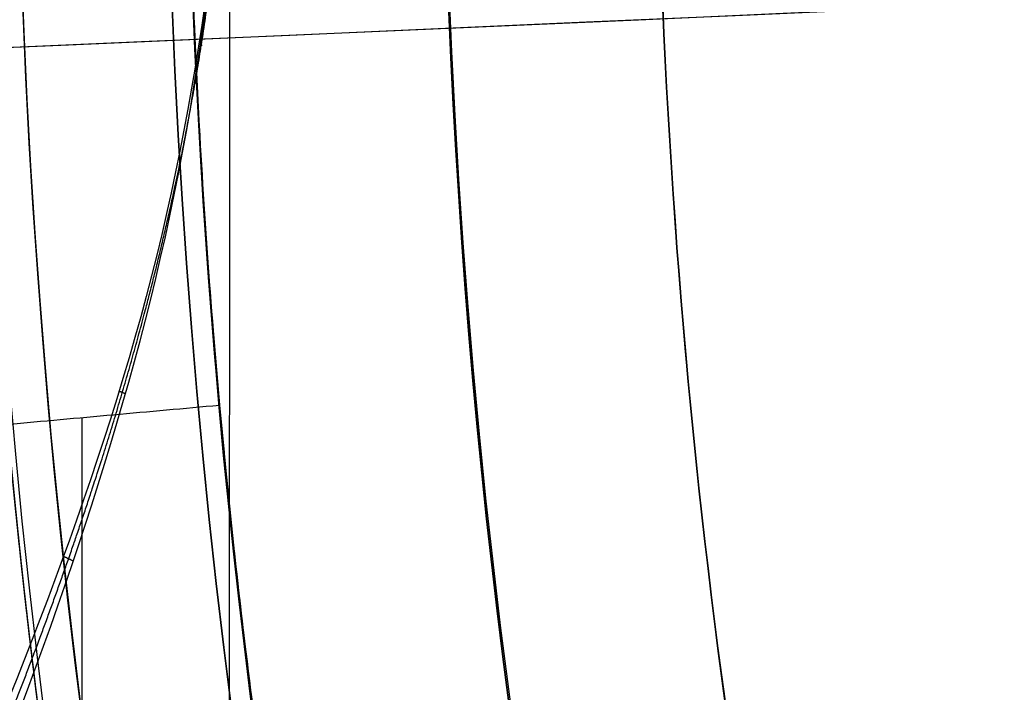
# Model space of a CAD drawing. Header units: millimetres. Extents: x -130 to 129, y 0 to 422.
# Tile 404 of 656: x -19.7 to -17.39, y 290.64 to 292.22. Entities that reach past the tile are written whole.
import ezdxf

# ---------------------------------------------------------------- set-up
doc = ezdxf.new("R2010")
doc.units = ezdxf.units.MM
for name, color, linetype, true_color in [('BOMBILLA', 7, 'Continuous', 0xfff700), ('NEGRO', 7, 'Continuous', 0x363535), ('PANTALLA', 7, 'Continuous', 0xffffff)]:
    doc.layers.add(name, color=color, linetype=linetype, true_color=true_color)
doc.layers.add('Capa 01', color=7, linetype='Continuous')

# ---------------------------------------------------------------- blocks, each defined once
blk = doc.blocks.new('DOME 29912')
at = {"layer": 'BOMBILLA', "extrusion": (0, 0, -1)}
blk.add_arc((0.7034267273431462, 292.9933873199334, -203.8578232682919), 24.05871559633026, 180.8118392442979, 0.8118392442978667, dxfattribs=at)
at = {"layer": 'BOMBILLA'}
blk.add_arc((-0.7034267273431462, 292.9933873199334, 189.2111779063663), 19.08658103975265, 179.1881607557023, 359.1881607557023, dxfattribs=at)
at = {"layer": 'NEGRO', "extrusion": (0, 0, -1)}
for centre, radius, start, end in [((0.703263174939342, 292.997692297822, -150.75), 116.5, 15.31920064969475, 195.3192006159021), ((0.703263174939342, 292.997692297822, -150.75), 115.5, 15.31920064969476, 195.3192006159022), ((0.7032631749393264, 292.997692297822, -156), 116.5, 15.31920062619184, 195.319200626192), ((0.703263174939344, 292.997692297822, -145.5), 115.5, 15.31920062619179, 195.319200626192), ((0.7032631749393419, 292.997692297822, -156), 115.5, 15.31920062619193, 195.319200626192), ((0.7032631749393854, 292.997692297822, -158), 115, 48.09866593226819, 228.0986659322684), ((0.7032631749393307, 292.9976922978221, -158), 112, 48.09866593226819, 228.0986659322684), ((0.703263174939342, 292.997692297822, -144.5), 106.5, 15.31920064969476, 195.3192006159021), ((0.7032631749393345, 292.997692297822, -145), 106.5, 15.3192006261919, 195.319200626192), ((0.7032631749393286, 292.997692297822, -158), 115.0000000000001, 228.0986659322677, 48.09866593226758), ((0.7032631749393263, 292.997692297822, -158), 112, 228.0986659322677, 48.09866593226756), ((0.70326317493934, 292.997692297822, -151.5), 115.0000000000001, 260.0639215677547, 16.13341038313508), ((0.70326317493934, 292.997692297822, -151.5), 112.0000000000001, 260.1165838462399, 16.08074809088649), ((0.7032631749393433, 292.997692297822, -145.5), 116.5, 195.3192006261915, 15.31920062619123), ((0.7032631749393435, 292.997692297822, -156), 116.5, 195.3192006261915, 15.31920062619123), ((0.703263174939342, 292.997692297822, -150.75), 116.5, 195.3192006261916, 15.31920064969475), ((0.7032631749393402, 292.997692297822, -156), 115.5, 195.3192006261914, 15.31920062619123), ((0.703263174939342, 292.997692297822, -150.75), 115.5, 195.3192006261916, 15.31920064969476), ((0.7032631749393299, 292.997692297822, -156), 29.00000000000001, 258.0986659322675, 78.09866593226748), ((0.703263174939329, 292.997692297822, -155), 29.00000000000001, 258.0986659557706, 78.098665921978), ((0.7032631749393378, 292.997692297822, -145), 106.5, 195.3192006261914, 15.31920062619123), ((0.703263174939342, 292.997692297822, -144.5), 106.5, 195.3192006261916, 15.31920064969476), ((0.7032631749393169, 292.997692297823, -161.376100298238), 28.25000000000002, 233.9491539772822, 53.94915397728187), ((0.703263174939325, 292.997692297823, -160.376100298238), 28.25000000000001, 233.9491539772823, 53.94915400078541), ((0.703263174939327, 292.9976922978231, -154), 22.49999999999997, 270.0360020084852, 90.0360020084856), ((0.703263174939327, 292.997692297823, -153), 22.49999999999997, 270.0360020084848, 90.0360020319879), ((0.7032631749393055, 292.997692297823, -159.876100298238), 27.50000000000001, 233.949153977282, 53.94915397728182), ((0.703263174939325, 292.997692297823, -159.626100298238), 27.5, 233.9491539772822, 53.94915400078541), ((0.7032631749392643, 292.9976922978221, -133.25), 20.99999999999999, 270.0360020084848, 90.0360020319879), ((0.703263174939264, 292.9976922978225, -152), 21.00000000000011, 270.0360020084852, 90.0360020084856), ((0.703263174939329, 292.997692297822, -156), 20.25000000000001, 258.0986659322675, 78.09866593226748), ((0.703263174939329, 292.997692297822, -155), 20.25000000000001, 258.0986659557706, 78.09866592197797), ((0.703263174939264, 292.9976922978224, -152), 19.0000000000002, 270.036002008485, 90.0360020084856), ((0.7032631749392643, 292.9976922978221, -133), 19.00000000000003, 270.0360020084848, 90.0360020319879), ((0.703263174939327, 292.997692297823, -143), 18.65000000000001, 270.0360020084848, 90.0360020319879), ((0.703263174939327, 292.997692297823, -152), 18.65000000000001, 270.0360020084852, 90.0360020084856), ((0.703263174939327, 292.997692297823, -160.73517), 18.59999999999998, 307.4656207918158, 90.03600202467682), ((0.703263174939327, 292.997692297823, -171.2075), 18.59999999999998, 270.0360020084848, 90.03600203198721), ((0.703263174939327, 292.997692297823, -168.6575), 18.59999999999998, 270.0360020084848, 90.03600203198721), ((0.703263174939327, 292.997692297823, -176.5), 18.59999999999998, 270.036002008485, 90.0360020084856), ((0.703263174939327, 292.997692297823, -176.5), 17.49999999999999, 270.0360020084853, 90.0360020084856), ((0.7032631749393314, 292.997692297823, -169.376100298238), 18.00000000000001, 233.949153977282, 53.94915397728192), ((0.7032631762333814, 292.9976922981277, -148), 17.49999999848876, 346.8230216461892, 13.24898236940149), ((0.703263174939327, 292.997692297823, -141), 17.49999999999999, 346.8230216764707, 13.2489823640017), ((0.7032631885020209, 292.9976922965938, -165.5), 18.59999998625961, 347.6173204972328, 354.8213442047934)]:
    blk.add_arc(centre, radius, start, end, dxfattribs=at)
at = {"layer": 'NEGRO'}
for centre, radius, start, end in [((-0.7032631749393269, 292.997692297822, 145.5), 116.5, 344.6807993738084, 164.680799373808), ((-0.7032631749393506, 292.997692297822, 144), 115, 344.6807993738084, 164.6807993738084), ((-0.7032631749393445, 292.997692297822, 145), 115, 344.6807993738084, 131.9013340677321), ((-0.7032631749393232, 292.997692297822, 145), 115, 344.6807993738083, 131.9013340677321), ((-0.7032631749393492, 292.997692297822, 145), 112, 311.9013340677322, 131.901334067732), ((-0.7032631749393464, 292.997692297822, 144), 106.5, 344.6807993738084, 164.6807993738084), ((-0.7032631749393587, 292.997692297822, 145), 112, 131.9013340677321, 311.901334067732), ((-0.7032631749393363, 292.997692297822, 145.5), 115.5, 164.6807993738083, 344.6807993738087), ((-0.7032631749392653, 292.997692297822, 144), 115, 164.6807993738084, 344.6807993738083), ((-0.7032631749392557, 292.9976922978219, 145), 114.9999999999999, 164.6807993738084, 311.901334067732), ((-0.703263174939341, 292.997692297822, 145), 115, 164.6807993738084, 311.901334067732), ((-0.7032631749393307, 292.997692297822, 154), 29.00000000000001, 101.9013340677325, 281.9013340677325), ((-0.7032631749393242, 292.997692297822, 144), 106.5, 164.6807993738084, 344.6807993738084), ((-0.703263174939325, 292.997692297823, 159.376100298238), 28.25, 126.0508460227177, 306.0508460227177), ((-0.703263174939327, 292.9976922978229, 152), 22.49999999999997, 89.96399799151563, 269.963997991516), ((-0.703263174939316, 292.997692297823, 159.376100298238), 27.49999999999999, 126.0508460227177, 306.0508460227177), ((-0.7032631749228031, 292.9976922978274, 114.5), 20.99999999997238, 89.96399799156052, 197.5074984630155), ((-0.7032631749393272, 292.997692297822, 154), 20.25000000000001, 101.9013340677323, 281.9013340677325), ((-0.7032631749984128, 292.9976922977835, 114), 19.00000000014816, 89.96399799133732, 213.2397354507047), ((-0.703263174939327, 292.997692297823, 134), 18.65000000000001, 89.96399799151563, 269.963997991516), ((-0.7032631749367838, 292.9976922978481, 175), 18.59999999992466, 89.9639979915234, 264.2077136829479), ((-0.703263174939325, 292.997692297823, 159.876100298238), 18, 126.0508460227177, 306.0508460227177), ((-0.703263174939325, 292.997692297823, 164.626100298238), 18, 126.0508460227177, 306.0508460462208), ((-0.7032631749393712, 292.997692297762, 154), 18.59999999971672, 167.5453164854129, 269.9639979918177), ((-0.7032631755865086, 292.9976922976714, 149.5), 17.49999999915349, 166.7510176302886, 193.1769783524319), ((-0.7032631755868, 292.9976922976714, 134), 17.49999999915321, 166.7510176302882, 193.1769783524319), ((-0.703263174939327, 292.997692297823, 163), 17.49999999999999, 166.7510176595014, 193.1769783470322)]:
    blk.add_arc(centre, radius, start, end, dxfattribs=at)
for points, weights, degree in [([(111.2336383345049, 262.3348985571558, 144.4393398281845), (172.559225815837, 486.208701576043, 144.4393398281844), (-51.31457720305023, 547.5342890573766, 144.4393398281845), (-112.6401646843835, 323.6604860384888, 144.4393398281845)], [0.8164906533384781, 0.2721635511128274, 0.2721635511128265, 0.8164906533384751], 3), ([(110.5516558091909, 262.5217135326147, 145.1464466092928), (171.5036133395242, 485.0315515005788, 145.1464466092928), (-51.00622462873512, 545.9835090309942, 145.1464466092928), (-111.9581821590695, 323.4736710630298, 145.1464466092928)], [0.8164906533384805, 0.2721635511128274, 0.2721635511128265, 0.8164906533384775], 3), ([(-112.6401646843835, 323.6604860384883, 144.4393398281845), (-173.9657521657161, 99.7866830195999, 144.4393398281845), (49.90805085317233, 38.4610955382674, 144.4393398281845), (111.2336383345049, 262.3348985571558, 144.4393398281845)], [0.8164906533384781, 0.2721635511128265, 0.2721635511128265, 0.8164906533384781], 3), ([(-111.9581821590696, 323.4736710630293, 145.1464466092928), (-172.9101396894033, 100.9638330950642, 145.1464466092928), (49.59969827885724, 40.01187556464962, 145.1464466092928), (110.5516558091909, 262.5217135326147, 145.1464466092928)], [0.8164906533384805, 0.2721635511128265, 0.2721635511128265, 0.8164906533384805], 3), ([(-19.26799218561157, 292.1633162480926, 112.0013745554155), (-19.26996350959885, 292.1637148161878, 112.0014590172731), (-19.2719354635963, 292.164113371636, 112.0015272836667)], [0.9999999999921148, 0.9999918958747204, 1], 2), ([(-19.44783505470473, 291.3452726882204, 112.0199009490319), (-19.45535370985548, 291.3481998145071, 112.0211383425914), (-19.46291161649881, 291.3511254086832, 112.022112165)], [0.9999999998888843, 0.9998667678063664, 1], 2), ([(-19.57022864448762, 290.9525055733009, 112.045255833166), (-19.58149988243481, 290.9578895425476, 112.0480899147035), (-19.59291621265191, 290.9632665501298, 112.0502842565)], [0.9999999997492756, 0.9996720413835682, 1], 2)]:
    blk.add_rational_spline(points, weights, degree=degree, dxfattribs=at)
for points, weights, degree, knots in [([(-20.5164693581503, 288.7292923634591, 112.7322330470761), (-23.49733295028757, 302.5659679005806, 112.7322330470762), (-14.50117762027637, 313.2741332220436, 112.7322330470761), (-0.6905278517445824, 313.2654552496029, 112.7322330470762), (13.12012191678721, 313.2567772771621, 112.7322330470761), (22.10281311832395, 302.5373148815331, 112.7322330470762), (19.10456323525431, 288.7043963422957, 112.7322330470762)], [0.7724718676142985, 0.5899894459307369, 0.6046623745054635, 0.8164906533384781, 0.6046623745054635, 0.5899894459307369, 0.7724718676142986], 3, [0.03463401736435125, 0.03463401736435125, 0.03463401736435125, 0.03463401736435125, 0.5, 0.5, 0.5, 0.9653659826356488, 0.9653659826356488, 0.9653659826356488, 0.9653659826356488]), ([(-2.681341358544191, 273.4977639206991, 175), (-7.950807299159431, 274.032300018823, 174.891039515), (-12.23381548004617, 277.1482013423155, 174.785), (-17.38362726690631, 280.8947048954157, 174.6575), (-19.34777298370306, 286.9526733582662, 174.53), (-21.31191870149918, 293.0106418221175, 174.4025), (-19.34016144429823, 299.0661371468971, 174.275), (-17.3684041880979, 305.1216324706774, 174.1475), (-12.21388821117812, 308.8616612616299, 174.02), (-7.059372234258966, 312.6016900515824, 173.8925), (-0.6909474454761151, 312.5976884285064, 173.765), (5.677477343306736, 312.5936868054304, 173.6375), (10.82728913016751, 308.8471832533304, 173.51), (15.97710091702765, 305.1006797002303, 173.3825), (17.9412466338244, 299.0427112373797, 173.255), (19.90539235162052, 292.9847427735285, 173.1275), (17.93363509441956, 286.9292474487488, 173), (15.96187783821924, 280.8737521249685, 172.8725), (10.80736186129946, 277.1337233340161, 172.745), (5.652845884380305, 273.3936945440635, 172.6175), (-0.7155789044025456, 273.3976961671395, 172.49), (-7.084003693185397, 273.4016977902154, 172.3625), (-12.23381548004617, 277.1482013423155, 172.235), (-17.38362726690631, 280.8947048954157, 172.1075), (-19.34777298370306, 286.9526733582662, 171.98), (-21.31191870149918, 293.0106418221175, 171.8525), (-19.34016144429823, 299.0661371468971, 171.725), (-17.3684041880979, 305.1216324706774, 171.5975), (-12.21388821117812, 308.8616612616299, 171.47), (-7.059372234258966, 312.6016900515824, 171.3425), (-0.6909474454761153, 312.5976884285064, 171.215), (5.677477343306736, 312.5936868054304, 171.0875), (10.82728913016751, 308.8471832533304, 170.96), (15.97710091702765, 305.1006797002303, 170.8325), (17.9412466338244, 299.0427112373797, 170.705), (19.90539235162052, 292.9847427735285, 170.5775), (17.93363509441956, 286.9292474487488, 170.45), (15.96187783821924, 280.8737521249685, 170.3225), (10.80736186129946, 277.1337233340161, 170.195), (5.652845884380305, 273.3936945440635, 170.0675), (-0.7155789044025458, 273.3976961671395, 169.94), (-7.084003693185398, 273.4016977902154, 169.8125), (-12.23381548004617, 277.1482013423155, 169.685), (-17.38362726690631, 280.8947048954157, 169.5575), (-19.34777298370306, 286.9526733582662, 169.43), (-21.31191870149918, 293.0106418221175, 169.3025), (-19.34016144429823, 299.0661371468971, 169.175), (-17.3684041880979, 305.1216324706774, 169.0475), (-12.21388821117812, 308.8616612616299, 168.92), (-7.059372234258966, 312.6016900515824, 168.7925), (-0.6909474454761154, 312.5976884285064, 168.665), (5.677477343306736, 312.5936868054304, 168.5375), (10.82728913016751, 308.8471832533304, 168.41), (15.97710091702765, 305.1006797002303, 168.2825), (17.9412466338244, 299.0427112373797, 168.155), (19.90539235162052, 292.9847427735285, 168.0275), (17.93363509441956, 286.9292474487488, 167.9), (15.96187783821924, 280.8737521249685, 167.7725), (10.80736186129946, 277.1337233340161, 167.645), (5.652845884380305, 273.3936945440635, 167.5175), (-0.7155789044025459, 273.3976961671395, 167.39), (-7.084003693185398, 273.4016977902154, 167.2625), (-12.23381548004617, 277.1482013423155, 167.135), (-17.38362726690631, 280.8947048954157, 167.0075), (-19.34777298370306, 286.9526733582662, 166.88), (-21.31191870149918, 293.0106418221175, 166.7525), (-19.34016144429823, 299.0661371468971, 166.625), (-17.3684041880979, 305.1216324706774, 166.4975), (-12.21388821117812, 308.8616612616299, 166.37), (-7.059372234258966, 312.6016900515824, 166.2425), (-0.6909474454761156, 312.5976884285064, 166.115), (5.677477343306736, 312.5936868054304, 165.9875), (10.82728913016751, 308.8471832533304, 165.86), (15.97710091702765, 305.1006797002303, 165.7325), (17.9412466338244, 299.0427112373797, 165.605), (18.73032591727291, 296.6089725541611, 165.55377793), (18.86823978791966, 294.0542299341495, 165.5)], [0.986750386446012, 0.958956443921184, 1, 0.951056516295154, 1, 0.951056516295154, 1, 0.951056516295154, 1, 0.951056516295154, 1, 0.951056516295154, 1, 0.951056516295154, 1, 0.951056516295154, 1, 0.951056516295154, 1, 0.951056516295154, 1, 0.951056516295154, 1, 0.951056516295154, 1, 0.951056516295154, 1, 0.951056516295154, 1, 0.951056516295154, 1, 0.951056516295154, 1, 0.951056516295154, 1, 0.951056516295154, 1, 0.951056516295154, 1, 0.951056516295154, 1, 0.951056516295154, 1, 0.951056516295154, 1, 0.951056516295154, 1, 0.951056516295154, 1, 0.951056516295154, 1, 0.951056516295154, 1, 0.951056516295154, 1, 0.951056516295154, 1, 0.951056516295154, 1, 0.951056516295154, 1, 0.951056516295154, 1, 0.951056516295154, 1, 0.951056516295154, 1, 0.951056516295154, 1, 0.951056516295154, 1, 0.951056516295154, 1, 0.951056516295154, 1, 0.979744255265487, 0.976254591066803], 2, [-0.998991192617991, -0.998991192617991, -0.998991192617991, -0.99375, -0.99375, -0.9875, -0.9875, -0.98125, -0.98125, -0.975, -0.975, -0.96875, -0.96875, -0.9625, -0.9625, -0.95625, -0.95625, -0.95, -0.95, -0.94375, -0.94375, -0.9375, -0.9375, -0.93125, -0.93125, -0.925, -0.925, -0.91875, -0.91875, -0.9125, -0.9125, -0.90625, -0.90625, -0.9, -0.9, -0.89375, -0.89375, -0.8875, -0.8875, -0.88125, -0.88125, -0.875, -0.875, -0.86875, -0.86875, -0.8625, -0.8625, -0.85625, -0.85625, -0.85, -0.85, -0.84375, -0.84375, -0.8375, -0.8375, -0.83125, -0.83125, -0.825, -0.825, -0.81875, -0.81875, -0.8125, -0.8125, -0.80625, -0.80625, -0.8, -0.8, -0.79375, -0.79375, -0.7875, -0.7875, -0.78125, -0.78125, -0.775, -0.775, -0.76875, -0.76875, -0.766163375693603, -0.766163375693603, -0.766163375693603]), ([(-20.22325778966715, 291.2285653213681, 165.5), (-20.02504754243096, 289.0415753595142, 165.546035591), (-19.34777298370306, 286.9526733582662, 165.59), (-17.38362726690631, 280.8947048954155, 165.7175), (-12.23381548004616, 277.1482013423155, 165.845), (-7.084003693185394, 273.4016977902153, 165.9725), (-0.7155789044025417, 273.3976961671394, 166.1), (5.65284588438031, 273.3936945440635, 166.2275), (10.80736186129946, 277.133723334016, 166.355), (15.96187783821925, 280.8737521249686, 166.4825), (17.93363509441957, 286.9292474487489, 166.61), (19.90539235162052, 292.9847427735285, 166.7375), (17.94124663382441, 299.0427112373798, 166.865), (15.97710091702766, 305.1006797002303, 166.9925), (10.82728913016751, 308.8471832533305, 167.12), (5.677477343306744, 312.5936868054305, 167.2475), (-0.6909474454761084, 312.5976884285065, 167.375), (-7.05937223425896, 312.6016900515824, 167.5025), (-12.21388821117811, 308.8616612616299, 167.63), (-17.36840418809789, 305.1216324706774, 167.7575), (-19.34016144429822, 299.0661371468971, 167.885), (-21.31191870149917, 293.0106418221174, 168.0125), (-19.34777298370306, 286.9526733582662, 168.14), (-17.38362726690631, 280.8947048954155, 168.2675), (-12.23381548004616, 277.1482013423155, 168.395), (-7.084003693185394, 273.4016977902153, 168.5225), (-0.7155789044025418, 273.3976961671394, 168.65), (5.65284588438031, 273.3936945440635, 168.7775), (10.80736186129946, 277.133723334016, 168.905), (15.96187783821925, 280.8737521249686, 169.0325), (17.93363509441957, 286.9292474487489, 169.16), (19.90539235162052, 292.9847427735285, 169.2875), (17.94124663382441, 299.0427112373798, 169.415), (15.97710091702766, 305.1006797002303, 169.5425), (10.82728913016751, 308.8471832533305, 169.67), (5.677477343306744, 312.5936868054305, 169.7975), (-0.6909474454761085, 312.5976884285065, 169.925), (-7.05937223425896, 312.6016900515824, 170.0525), (-12.21388821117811, 308.8616612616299, 170.18), (-17.36840418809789, 305.1216324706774, 170.3075), (-19.34016144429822, 299.0661371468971, 170.435), (-21.31191870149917, 293.0106418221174, 170.5625), (-19.34777298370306, 286.9526733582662, 170.69), (-17.38362726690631, 280.8947048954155, 170.8175), (-12.23381548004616, 277.1482013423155, 170.945), (-7.084003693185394, 273.4016977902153, 171.0725), (-0.7155789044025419, 273.3976961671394, 171.2), (5.65284588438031, 273.3936945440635, 171.3275), (10.80736186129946, 277.133723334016, 171.455), (15.96187783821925, 280.8737521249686, 171.5825), (17.93363509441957, 286.9292474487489, 171.71), (19.90539235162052, 292.9847427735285, 171.8375), (17.94124663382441, 299.0427112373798, 171.965), (15.97710091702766, 305.1006797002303, 172.0925), (10.82728913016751, 308.8471832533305, 172.22), (5.677477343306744, 312.5936868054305, 172.3475), (-0.6909474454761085, 312.5976884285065, 172.475), (-7.05937223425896, 312.6016900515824, 172.6025), (-12.21388821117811, 308.8616612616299, 172.73), (-17.36840418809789, 305.1216324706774, 172.8575), (-19.34016144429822, 299.0661371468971, 172.985), (-21.31191870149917, 293.0106418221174, 173.1125), (-19.34777298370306, 286.9526733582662, 173.24), (-17.38362726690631, 280.8947048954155, 173.3675), (-12.23381548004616, 277.1482013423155, 173.495), (-7.084003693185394, 273.4016977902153, 173.6225), (-0.7155789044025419, 273.3976961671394, 173.75), (5.65284588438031, 273.3936945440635, 173.8775), (10.80736186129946, 277.133723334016, 174.005), (15.96187783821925, 280.8737521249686, 174.1325), (17.93363509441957, 286.9292474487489, 174.26), (19.90539235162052, 292.9847427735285, 174.3875), (17.94124663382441, 299.0427112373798, 174.515), (15.97710091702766, 305.1006797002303, 174.6425), (10.82728913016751, 308.8471832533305, 174.77), (6.22493255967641, 312.1954114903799, 174.883946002), (0.5450627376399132, 312.5578989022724, 175)], [0.977551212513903, 0.982564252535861, 1, 0.951056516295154, 1, 0.951056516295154, 1, 0.951056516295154, 1, 0.951056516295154, 1, 0.951056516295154, 1, 0.951056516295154, 1, 0.951056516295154, 1, 0.951056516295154, 1, 0.951056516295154, 1, 0.951056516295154, 1, 0.951056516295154, 1, 0.951056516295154, 1, 0.951056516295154, 1, 0.951056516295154, 1, 0.951056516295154, 1, 0.951056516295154, 1, 0.951056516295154, 1, 0.951056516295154, 1, 0.951056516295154, 1, 0.951056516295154, 1, 0.951056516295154, 1, 0.951056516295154, 1, 0.951056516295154, 1, 0.951056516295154, 1, 0.951056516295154, 1, 0.951056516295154, 1, 0.951056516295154, 1, 0.951056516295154, 1, 0.951056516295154, 1, 0.951056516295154, 1, 0.951056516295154, 1, 0.951056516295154, 1, 0.951056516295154, 1, 0.951056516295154, 1, 0.951056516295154, 1, 0.951056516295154, 1, 0.956030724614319, 0.991062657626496], 2, [-2.200956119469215, -2.200956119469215, -2.200956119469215, -2.19872960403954, -2.19872960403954, -2.19247960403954, -2.19247960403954, -2.18622960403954, -2.18622960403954, -2.17997960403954, -2.17997960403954, -2.17372960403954, -2.17372960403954, -2.16747960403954, -2.16747960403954, -2.16122960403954, -2.16122960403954, -2.15497960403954, -2.15497960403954, -2.14872960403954, -2.14872960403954, -2.14247960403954, -2.14247960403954, -2.13622960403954, -2.13622960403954, -2.12997960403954, -2.12997960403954, -2.12372960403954, -2.12372960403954, -2.11747960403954, -2.11747960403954, -2.11122960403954, -2.11122960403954, -2.10497960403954, -2.10497960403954, -2.09872960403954, -2.09872960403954, -2.09247960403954, -2.09247960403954, -2.08622960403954, -2.08622960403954, -2.07997960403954, -2.07997960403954, -2.07372960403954, -2.07372960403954, -2.06747960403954, -2.06747960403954, -2.06122960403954, -2.06122960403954, -2.05497960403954, -2.05497960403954, -2.04872960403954, -2.04872960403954, -2.04247960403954, -2.04247960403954, -2.03622960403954, -2.03622960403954, -2.02997960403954, -2.02997960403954, -2.02372960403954, -2.02372960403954, -2.01747960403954, -2.01747960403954, -2.01122960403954, -2.01122960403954, -2.00497960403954, -2.00497960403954, -1.99872960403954, -1.99872960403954, -1.99247960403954, -1.99247960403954, -1.98622960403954, -1.98622960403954, -1.97997960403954, -1.97997960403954, -1.97372960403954, -1.97372960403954, -1.968114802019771, -1.968114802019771, -1.968114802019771]), ([(0.7680090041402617, 273.4529907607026, 165.5000674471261), (6.309480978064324, 273.870137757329, 165.61374225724), (10.80736186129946, 277.1337233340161, 165.725), (15.96187783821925, 280.8737521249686, 165.8525), (17.93363509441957, 286.9292474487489, 165.98), (19.90539235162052, 292.9847427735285, 166.1075), (17.94124663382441, 299.0427112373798, 166.235), (15.97710091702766, 305.1006797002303, 166.3625), (10.82728913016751, 308.8471832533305, 166.49), (5.677477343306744, 312.5936868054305, 166.6175), (-0.6909474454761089, 312.5976884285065, 166.745), (-7.059372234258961, 312.6016900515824, 166.8725), (-12.21388821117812, 308.8616612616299, 167), (-17.3684041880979, 305.1216324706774, 167.1275), (-19.34016144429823, 299.0661371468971, 167.255), (-21.31191870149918, 293.0106418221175, 167.3825), (-19.34777298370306, 286.9526733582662, 167.51), (-17.38362726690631, 280.8947048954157, 167.6375), (-12.23381548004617, 277.1482013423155, 167.765), (-7.084003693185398, 273.4016977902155, 167.8925), (-0.7155789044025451, 273.3976961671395, 168.02), (5.652845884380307, 273.3936945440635, 168.1475), (10.80736186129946, 277.1337233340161, 168.275), (15.96187783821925, 280.8737521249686, 168.4025), (17.93363509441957, 286.9292474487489, 168.53), (19.90539235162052, 292.9847427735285, 168.6575), (17.94124663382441, 299.0427112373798, 168.785), (15.97710091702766, 305.1006797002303, 168.9125), (10.82728913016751, 308.8471832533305, 169.04), (5.677477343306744, 312.5936868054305, 169.1675), (-0.6909474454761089, 312.5976884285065, 169.295), (-7.059372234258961, 312.6016900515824, 169.4225), (-12.21388821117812, 308.8616612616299, 169.55), (-17.3684041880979, 305.1216324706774, 169.6775), (-19.34016144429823, 299.0661371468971, 169.805), (-21.31191870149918, 293.0106418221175, 169.9325), (-19.34777298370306, 286.9526733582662, 170.06), (-17.38362726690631, 280.8947048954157, 170.1875), (-12.23381548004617, 277.1482013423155, 170.315), (-7.084003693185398, 273.4016977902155, 170.4425), (-0.7155789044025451, 273.3976961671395, 170.57), (5.652845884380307, 273.3936945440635, 170.6975), (10.80736186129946, 277.1337233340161, 170.825), (15.96187783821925, 280.8737521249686, 170.9525), (17.93363509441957, 286.9292474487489, 171.08), (19.90539235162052, 292.9847427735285, 171.2075), (17.94124663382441, 299.0427112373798, 171.335), (15.97710091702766, 305.1006797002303, 171.4625), (10.82728913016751, 308.8471832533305, 171.59), (5.677477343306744, 312.5936868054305, 171.7175), (-0.6909474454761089, 312.5976884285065, 171.845), (-7.059372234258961, 312.6016900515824, 171.9725), (-12.21388821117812, 308.8616612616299, 172.1), (-17.3684041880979, 305.1216324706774, 172.2275), (-19.34016144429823, 299.0661371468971, 172.355), (-21.31191870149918, 293.0106418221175, 172.4825), (-19.34777298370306, 286.9526733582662, 172.61), (-17.38362726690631, 280.8947048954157, 172.7375), (-12.23381548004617, 277.1482013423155, 172.865), (-7.084003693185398, 273.4016977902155, 172.9925), (-0.7155789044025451, 273.3976961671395, 173.12), (5.652845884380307, 273.3936945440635, 173.2475), (10.80736186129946, 277.1337233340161, 173.375), (15.96187783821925, 280.8737521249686, 173.5025), (17.93363509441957, 286.9292474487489, 173.63), (19.90539235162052, 292.9847427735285, 173.7575), (17.94124663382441, 299.0427112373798, 173.885), (15.97710091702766, 305.1006797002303, 174.0125), (10.82728913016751, 308.8471832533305, 174.14), (5.677477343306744, 312.5936868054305, 174.2675), (-0.6909474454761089, 312.5976884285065, 174.395), (-7.059372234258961, 312.6016900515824, 174.5225), (-12.21388821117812, 308.8616612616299, 174.65), (-17.3684041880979, 305.1216324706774, 174.7775), (-19.34016144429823, 299.0661371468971, 174.905), (-20.05745351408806, 296.8632499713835, 174.9513823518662), (-20.24139033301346, 294.5538372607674, 175.000000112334)], [0.9895209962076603, 0.9570234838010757, 1, 0.951056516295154, 1, 0.951056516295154, 1, 0.951056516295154, 1, 0.951056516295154, 1, 0.951056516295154, 1, 0.951056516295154, 1, 0.951056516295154, 1, 0.951056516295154, 1, 0.951056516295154, 1, 0.951056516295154, 1, 0.951056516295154, 1, 0.951056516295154, 1, 0.951056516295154, 1, 0.951056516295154, 1, 0.951056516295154, 1, 0.951056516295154, 1, 0.951056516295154, 1, 0.951056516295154, 1, 0.951056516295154, 1, 0.951056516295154, 1, 0.951056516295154, 1, 0.951056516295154, 1, 0.951056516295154, 1, 0.951056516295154, 1, 0.951056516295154, 1, 0.951056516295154, 1, 0.951056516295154, 1, 0.951056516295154, 1, 0.951056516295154, 1, 0.951056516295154, 1, 0.951056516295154, 1, 0.951056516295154, 1, 0.951056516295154, 1, 0.951056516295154, 1, 0.951056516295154, 1, 0.951056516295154, 1, 0.9816229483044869, 0.9770461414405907], 2, [0.7507619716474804, 0.7507619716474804, 0.7507619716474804, 0.75625, 0.75625, 0.7625, 0.7625, 0.76875, 0.76875, 0.775, 0.775, 0.78125, 0.78125, 0.7875, 0.7875, 0.79375, 0.79375, 0.8, 0.8, 0.80625, 0.80625, 0.8125, 0.8125, 0.81875, 0.81875, 0.825, 0.825, 0.83125, 0.83125, 0.8375, 0.8375, 0.84375, 0.84375, 0.85, 0.85, 0.85625, 0.85625, 0.8625, 0.8625, 0.86875, 0.86875, 0.875, 0.875, 0.88125, 0.88125, 0.8875, 0.8875, 0.89375, 0.89375, 0.9, 0.9, 0.90625, 0.90625, 0.9125, 0.9125, 0.91875, 0.91875, 0.925, 0.925, 0.93125, 0.93125, 0.9375, 0.9375, 0.94375, 0.94375, 0.95, 0.95, 0.95625, 0.95625, 0.9625, 0.9625, 0.96875, 0.96875, 0.975, 0.975, 0.98125, 0.98125, 0.9835967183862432, 0.9835967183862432, 0.9835967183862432]), ([(18.36896675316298, 294.0272774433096, 165.5), (18.23457109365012, 296.5168480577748, 165.55377793), (17.4656213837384, 298.8885015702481, 165.605), (15.55158142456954, 304.7919300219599, 165.7325), (10.53314238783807, 308.4428595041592, 165.86), (5.514703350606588, 312.0937889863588, 165.9875), (-0.6912616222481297, 312.0976885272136, 166.115), (-6.897226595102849, 312.1015880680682, 166.2425), (-11.92024981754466, 308.4569681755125, 166.37), (-16.94327303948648, 304.8123482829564, 166.4975), (-18.8647303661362, 298.9113298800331, 166.625), (-20.78618769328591, 293.01031147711, 166.7525), (-18.87214773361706, 287.1068830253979, 166.88), (-16.9581077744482, 281.203454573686, 167.0075), (-11.93966873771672, 277.5525250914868, 167.135), (-6.921229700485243, 273.9015956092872, 167.2625), (-0.7152647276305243, 273.8976960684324, 167.39), (5.490700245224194, 273.8937965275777, 167.5175), (10.51372346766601, 277.5384164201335, 167.645), (15.53674668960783, 281.1830363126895, 167.7725), (17.45820401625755, 287.0840547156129, 167.9), (19.37966134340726, 292.9850731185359, 168.0275), (17.4656213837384, 298.8885015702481, 168.155), (15.55158142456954, 304.7919300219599, 168.2825), (10.53314238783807, 308.4428595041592, 168.41), (5.514703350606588, 312.0937889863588, 168.5375), (-0.6912616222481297, 312.0976885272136, 168.665), (-6.897226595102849, 312.1015880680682, 168.7925), (-11.92024981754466, 308.4569681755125, 168.92), (-16.94327303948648, 304.8123482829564, 169.0475), (-18.8647303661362, 298.9113298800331, 169.175), (-20.78618769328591, 293.01031147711, 169.3025), (-18.87214773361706, 287.1068830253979, 169.43), (-16.9581077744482, 281.203454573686, 169.5575), (-11.93966873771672, 277.5525250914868, 169.685), (-6.921229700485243, 273.9015956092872, 169.8125), (-0.7152647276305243, 273.8976960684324, 169.94), (5.490700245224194, 273.8937965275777, 170.0675), (10.51372346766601, 277.5384164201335, 170.195), (15.53674668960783, 281.1830363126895, 170.3225), (17.45820401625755, 287.0840547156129, 170.45), (19.37966134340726, 292.9850731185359, 170.5775), (17.4656213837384, 298.8885015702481, 170.705), (15.55158142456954, 304.7919300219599, 170.8325), (10.53314238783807, 308.4428595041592, 170.96), (5.514703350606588, 312.0937889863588, 171.0875), (-0.6912616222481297, 312.0976885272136, 171.215), (-6.897226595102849, 312.1015880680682, 171.3425), (-11.92024981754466, 308.4569681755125, 171.47), (-16.94327303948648, 304.8123482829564, 171.5975), (-18.8647303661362, 298.9113298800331, 171.725), (-20.78618769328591, 293.01031147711, 171.8525), (-18.87214773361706, 287.1068830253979, 171.98), (-16.9581077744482, 281.203454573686, 172.1075), (-11.93966873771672, 277.5525250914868, 172.235), (-6.921229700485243, 273.9015956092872, 172.3625), (-0.7152647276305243, 273.8976960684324, 172.49), (5.490700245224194, 273.8937965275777, 172.6175), (10.51372346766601, 277.5384164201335, 172.745), (15.53674668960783, 281.1830363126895, 172.8725), (17.45820401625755, 287.0840547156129, 173), (19.37966134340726, 292.9850731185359, 173.1275), (17.4656213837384, 298.8885015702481, 173.255), (15.55158142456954, 304.7919300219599, 173.3825), (10.53314238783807, 308.4428595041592, 173.51), (5.514703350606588, 312.0937889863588, 173.6375), (-0.6912616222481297, 312.0976885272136, 173.765), (-6.897226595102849, 312.1015880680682, 173.8925), (-11.92024981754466, 308.4569681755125, 174.02), (-16.94327303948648, 304.8123482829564, 174.1475), (-18.8647303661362, 298.9113298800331, 174.275), (-20.78618769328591, 293.01031147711, 174.4025), (-18.87214773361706, 287.1068830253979, 174.53), (-16.9581077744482, 281.203454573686, 174.6575), (-11.93966873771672, 277.5525250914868, 174.785), (-7.765920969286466, 274.5161110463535, 174.891039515), (-2.630880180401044, 273.995211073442, 175)], [0.976254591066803, 0.979744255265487, 1, 0.951056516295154, 1, 0.951056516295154, 1, 0.951056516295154, 1, 0.951056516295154, 1, 0.951056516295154, 1, 0.951056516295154, 1, 0.951056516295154, 1, 0.951056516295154, 1, 0.951056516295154, 1, 0.951056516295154, 1, 0.951056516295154, 1, 0.951056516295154, 1, 0.951056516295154, 1, 0.951056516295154, 1, 0.951056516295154, 1, 0.951056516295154, 1, 0.951056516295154, 1, 0.951056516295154, 1, 0.951056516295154, 1, 0.951056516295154, 1, 0.951056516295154, 1, 0.951056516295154, 1, 0.951056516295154, 1, 0.951056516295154, 1, 0.951056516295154, 1, 0.951056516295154, 1, 0.951056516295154, 1, 0.951056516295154, 1, 0.951056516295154, 1, 0.951056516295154, 1, 0.951056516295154, 1, 0.951056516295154, 1, 0.951056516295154, 1, 0.951056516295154, 1, 0.951056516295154, 1, 0.951056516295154, 1, 0.958956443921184, 0.986750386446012], 2, [0.766163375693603, 0.766163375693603, 0.766163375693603, 0.76875, 0.76875, 0.775, 0.775, 0.78125, 0.78125, 0.7875, 0.7875, 0.79375, 0.79375, 0.8, 0.8, 0.80625, 0.80625, 0.8125, 0.8125, 0.81875, 0.81875, 0.825, 0.825, 0.83125, 0.83125, 0.8375, 0.8375, 0.84375, 0.84375, 0.85, 0.85, 0.85625, 0.85625, 0.8625, 0.8625, 0.86875, 0.86875, 0.875, 0.875, 0.88125, 0.88125, 0.8875, 0.8875, 0.89375, 0.89375, 0.9, 0.9, 0.90625, 0.90625, 0.9125, 0.9125, 0.91875, 0.91875, 0.925, 0.925, 0.93125, 0.93125, 0.9375, 0.9375, 0.94375, 0.94375, 0.95, 0.95, 0.95625, 0.95625, 0.9625, 0.9625, 0.96875, 0.96875, 0.975, 0.975, 0.98125, 0.98125, 0.9875, 0.9875, 0.99375, 0.99375, 0.998991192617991, 0.998991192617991, 0.998991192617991]), ([(-19.72529866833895, 291.2736952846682, 165.500000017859), (-19.53214475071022, 289.1424963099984, 165.5460355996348), (-18.87214773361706, 287.1068830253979, 165.59), (-16.9581077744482, 281.203454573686, 165.7175), (-11.93966873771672, 277.5525250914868, 165.845), (-6.921229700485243, 273.9015956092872, 165.9725), (-0.7152647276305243, 273.8976960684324, 166.1), (5.490700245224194, 273.8937965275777, 166.2275), (10.51372346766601, 277.5384164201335, 166.355), (15.53674668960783, 281.1830363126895, 166.4825), (17.45820401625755, 287.0840547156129, 166.61), (19.37966134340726, 292.9850731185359, 166.7375), (17.4656213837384, 298.8885015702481, 166.865), (15.55158142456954, 304.7919300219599, 166.9925), (10.53314238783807, 308.4428595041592, 167.12), (5.514703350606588, 312.0937889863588, 167.2475), (-0.6912616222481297, 312.0976885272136, 167.375), (-6.897226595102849, 312.1015880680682, 167.5025), (-11.92024981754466, 308.4569681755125, 167.63), (-16.94327303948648, 304.8123482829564, 167.7575), (-18.8647303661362, 298.9113298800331, 167.885), (-20.78618769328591, 293.01031147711, 168.0125), (-18.87214773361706, 287.1068830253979, 168.14), (-16.9581077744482, 281.203454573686, 168.2675), (-11.93966873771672, 277.5525250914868, 168.395), (-6.921229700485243, 273.9015956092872, 168.5225), (-0.7152647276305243, 273.8976960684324, 168.65), (5.490700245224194, 273.8937965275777, 168.7775), (10.51372346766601, 277.5384164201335, 168.905), (15.53674668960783, 281.1830363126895, 169.0325), (17.45820401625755, 287.0840547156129, 169.16), (19.37966134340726, 292.9850731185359, 169.2875), (17.4656213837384, 298.8885015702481, 169.415), (15.55158142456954, 304.7919300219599, 169.5425), (10.53314238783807, 308.4428595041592, 169.67), (5.514703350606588, 312.0937889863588, 169.7975), (-0.6912616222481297, 312.0976885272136, 169.925), (-6.897226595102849, 312.1015880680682, 170.0525), (-11.92024981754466, 308.4569681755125, 170.18), (-16.94327303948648, 304.8123482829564, 170.3075), (-18.8647303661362, 298.9113298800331, 170.435), (-20.78618769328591, 293.01031147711, 170.5625), (-18.87214773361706, 287.1068830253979, 170.69), (-16.9581077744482, 281.203454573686, 170.8175), (-11.93966873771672, 277.5525250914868, 170.945), (-6.921229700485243, 273.9015956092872, 171.0725), (-0.7152647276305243, 273.8976960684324, 171.2), (5.490700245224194, 273.8937965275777, 171.3275), (10.51372346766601, 277.5384164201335, 171.455), (15.53674668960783, 281.1830363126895, 171.5825), (17.45820401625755, 287.0840547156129, 171.71), (19.37966134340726, 292.9850731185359, 171.8375), (17.4656213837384, 298.8885015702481, 171.965), (15.55158142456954, 304.7919300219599, 172.0925), (10.53314238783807, 308.4428595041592, 172.22), (5.514703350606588, 312.0937889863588, 172.3475), (-0.6912616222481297, 312.0976885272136, 172.475), (-6.897226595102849, 312.1015880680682, 172.6025), (-11.92024981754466, 308.4569681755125, 172.73), (-16.94327303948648, 304.8123482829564, 172.8575), (-18.8647303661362, 298.9113298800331, 172.985), (-20.78618769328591, 293.01031147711, 173.1125), (-18.87214773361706, 287.1068830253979, 173.24), (-16.9581077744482, 281.203454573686, 173.3675), (-11.93966873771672, 277.5525250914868, 173.495), (-6.921229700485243, 273.9015956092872, 173.6225), (-0.7152647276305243, 273.8976960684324, 173.75), (5.490700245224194, 273.8937965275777, 173.8775), (10.51372346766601, 277.5384164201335, 174.005), (15.53674668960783, 281.1830363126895, 174.1325), (17.45820401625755, 287.0840547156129, 174.26), (19.37966134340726, 292.9850731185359, 174.3875), (17.4656213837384, 298.8885015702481, 174.515), (15.55158142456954, 304.7919300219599, 174.6425), (10.53314238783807, 308.4428595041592, 174.77), (6.048192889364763, 311.7056737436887, 174.8839460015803), (0.513217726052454, 312.0589140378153, 174.9999999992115)], [0.9775512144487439, 0.9825642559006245, 1, 0.951056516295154, 1, 0.951056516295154, 1, 0.951056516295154, 1, 0.951056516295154, 1, 0.951056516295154, 1, 0.951056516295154, 1, 0.951056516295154, 1, 0.951056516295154, 1, 0.951056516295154, 1, 0.951056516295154, 1, 0.951056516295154, 1, 0.951056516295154, 1, 0.951056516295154, 1, 0.951056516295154, 1, 0.951056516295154, 1, 0.951056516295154, 1, 0.951056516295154, 1, 0.951056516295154, 1, 0.951056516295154, 1, 0.951056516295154, 1, 0.951056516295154, 1, 0.951056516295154, 1, 0.951056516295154, 1, 0.951056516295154, 1, 0.951056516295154, 1, 0.951056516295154, 1, 0.951056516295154, 1, 0.951056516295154, 1, 0.951056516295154, 1, 0.951056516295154, 1, 0.951056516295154, 1, 0.951056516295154, 1, 0.951056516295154, 1, 0.951056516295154, 1, 0.951056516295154, 1, 0.951056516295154, 1, 0.9560307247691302, 0.9910626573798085], 2, [0.735273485, 0.735273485, 0.735273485, 0.7375, 0.7375, 0.74375, 0.74375, 0.75, 0.75, 0.75625, 0.75625, 0.7625, 0.7625, 0.76875, 0.76875, 0.775, 0.775, 0.78125, 0.78125, 0.7875, 0.7875, 0.79375, 0.79375, 0.8, 0.8, 0.80625, 0.80625, 0.8125, 0.8125, 0.81875, 0.81875, 0.825, 0.825, 0.83125, 0.83125, 0.8375, 0.8375, 0.84375, 0.84375, 0.85, 0.85, 0.85625, 0.85625, 0.8625, 0.8625, 0.86875, 0.86875, 0.875, 0.875, 0.88125, 0.88125, 0.8875, 0.8875, 0.89375, 0.89375, 0.9, 0.9, 0.90625, 0.90625, 0.9125, 0.9125, 0.91875, 0.91875, 0.925, 0.925, 0.93125, 0.93125, 0.9375, 0.9375, 0.94375, 0.94375, 0.95, 0.95, 0.95625, 0.95625, 0.9625, 0.9625, 0.968114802, 0.968114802, 0.968114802]), ([(-2.580419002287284, 274.4926582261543, 175), (-7.581034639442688, 274.9999220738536, 174.891039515), (-11.64552199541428, 277.9568488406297, 174.785), (-16.53258828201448, 281.5122042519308, 174.6575), (-18.39652248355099, 287.2610926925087, 174.53), (-20.26045668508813, 293.0099811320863, 174.4025), (-18.38929928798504, 298.7565226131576, 174.275), (-16.51814189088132, 304.5030640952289, 174.1475), (-11.62661142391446, 308.0522750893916, 174.02), (-6.735080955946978, 311.6014860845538, 173.8925), (-0.6915757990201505, 311.5976886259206, 173.765)], [0.986750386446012, 0.958956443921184, 1, 0.951056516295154, 1, 0.951056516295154, 1, 0.951056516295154, 1, 0.951056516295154, 1], 2, [-0.998991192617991, -0.998991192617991, -0.998991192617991, -0.99375, -0.99375, -0.9875, -0.9875, -0.98125, -0.98125, -0.975, -0.975, -0.96875, -0.96875, -0.96875]), ([(-0.7149505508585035, 274.3976959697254, 172.49), (-6.758455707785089, 274.4014934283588, 172.3625), (-11.64552199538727, 277.956848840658, 172.235), (-16.53258828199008, 281.5122042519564, 172.1075), (-18.39652248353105, 287.2610926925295, 171.98), (-20.26045668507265, 293.0099811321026, 171.8525), (-18.38929928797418, 298.756522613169, 171.725), (-16.51814189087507, 304.5030640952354, 171.5975), (-11.62661142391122, 308.052275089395, 171.47), (-6.735080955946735, 311.601486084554, 171.3425), (-0.6915757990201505, 311.5976886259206, 171.215)], [1, 0.951056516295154, 1, 0.951056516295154, 1, 0.951056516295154, 1, 0.951056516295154, 1, 0.951056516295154, 1], 2, [-0.9375, -0.9375, -0.9375, -0.93125, -0.93125, -0.925, -0.925, -0.91875, -0.91875, -0.9125, -0.9125, -0.90625, -0.90625, -0.90625]), ([(-0.7149505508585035, 274.3976959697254, 169.94), (-6.758455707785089, 274.4014934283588, 169.8125), (-11.64552199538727, 277.956848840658, 169.685), (-16.53258828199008, 281.5122042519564, 169.5575), (-18.39652248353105, 287.2610926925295, 169.43), (-20.26045668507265, 293.0099811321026, 169.3025), (-18.38929928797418, 298.756522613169, 169.175), (-16.51814189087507, 304.5030640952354, 169.0475), (-11.62661142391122, 308.052275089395, 168.92), (-6.735080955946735, 311.601486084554, 168.7925), (-0.6915757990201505, 311.5976886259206, 168.665)], [1, 0.951056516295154, 1, 0.951056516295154, 1, 0.951056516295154, 1, 0.951056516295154, 1, 0.951056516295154, 1], 2, [-0.875, -0.875, -0.875, -0.86875, -0.86875, -0.8625, -0.8625, -0.85625, -0.85625, -0.85, -0.85, -0.84375, -0.84375, -0.84375]), ([(-0.7149505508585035, 274.3976959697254, 167.39), (-6.758455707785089, 274.4014934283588, 167.2625), (-11.64552199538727, 277.956848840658, 167.135), (-16.53258828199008, 281.5122042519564, 167.0075), (-18.39652248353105, 287.2610926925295, 166.88), (-20.26045668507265, 293.0099811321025, 166.7525), (-18.38929928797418, 298.756522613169, 166.625), (-16.51814189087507, 304.5030640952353, 166.4975), (-11.62661142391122, 308.052275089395, 166.37), (-6.735080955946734, 311.601486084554, 166.2425), (-0.6915757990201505, 311.5976886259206, 166.115)], [1, 0.951056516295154, 1, 0.951056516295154, 1, 0.951056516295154, 1, 0.951056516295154, 1, 0.951056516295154, 1], 2, [-0.8125, -0.8125, -0.8125, -0.80625, -0.80625, -0.8, -0.8, -0.79375, -0.79375, -0.7875, -0.7875, -0.78125, -0.78125, -0.78125]), ([(-0.6915757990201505, 311.5976886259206, 167.375), (-6.735080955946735, 311.601486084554, 167.5025), (-11.62661142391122, 308.052275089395, 167.63), (-16.51814189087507, 304.5030640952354, 167.7575), (-18.38929928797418, 298.756522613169, 167.885), (-20.26045668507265, 293.0099811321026, 168.0125), (-18.39652248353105, 287.2610926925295, 168.14), (-16.53258828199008, 281.5122042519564, 168.2675), (-11.64552199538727, 277.956848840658, 168.395), (-6.758455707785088, 274.4014934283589, 168.5225), (-0.7149505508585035, 274.3976959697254, 168.65)], [1, 0.951056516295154, 1, 0.951056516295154, 1, 0.951056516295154, 1, 0.951056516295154, 1, 0.951056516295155, 0.999999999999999], 2, [0.78125, 0.78125, 0.78125, 0.7875, 0.7875, 0.79375, 0.79375, 0.8, 0.8, 0.80625, 0.80625, 0.8125, 0.8125, 0.8125]), ([(-0.6915757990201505, 311.5976886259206, 169.925), (-6.735080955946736, 311.601486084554, 170.0525), (-11.62661142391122, 308.052275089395, 170.18), (-16.51814189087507, 304.5030640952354, 170.3075), (-18.38929928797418, 298.756522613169, 170.435), (-20.26045668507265, 293.0099811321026, 170.5625), (-18.39652248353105, 287.2610926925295, 170.69), (-16.53258828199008, 281.5122042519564, 170.8175), (-11.64552199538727, 277.956848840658, 170.945), (-6.758455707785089, 274.4014934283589, 171.0725), (-0.7149505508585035, 274.3976959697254, 171.2)], [1, 0.951056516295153, 1, 0.951056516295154, 1, 0.951056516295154, 1, 0.951056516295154, 1, 0.951056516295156, 0.999999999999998], 2, [0.84375, 0.84375, 0.84375, 0.85, 0.85, 0.85625, 0.85625, 0.8625, 0.8625, 0.86875, 0.86875, 0.875, 0.875, 0.875]), ([(-0.6915757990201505, 311.5976886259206, 172.475), (-6.735080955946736, 311.601486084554, 172.6025), (-11.62661142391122, 308.052275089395, 172.73), (-16.51814189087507, 304.5030640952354, 172.8575), (-18.38929928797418, 298.756522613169, 172.985), (-20.26045668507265, 293.0099811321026, 173.1125), (-18.39652248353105, 287.2610926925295, 173.24), (-16.53258828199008, 281.5122042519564, 173.3675), (-11.64552199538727, 277.956848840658, 173.495), (-6.75845570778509, 274.4014934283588, 173.6225), (-0.7149505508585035, 274.3976959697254, 173.75)], [1, 0.951056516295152, 1, 0.951056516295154, 1, 0.951056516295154, 1, 0.951056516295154, 1, 0.951056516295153, 1], 2, [0.90625, 0.90625, 0.90625, 0.9125, 0.9125, 0.91875, 0.91875, 0.925, 0.925, 0.93125, 0.93125, 0.9375, 0.9375, 0.9375]), ([(-20.71878341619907, 287.190324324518, 113.5853592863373), (-20.72458649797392, 287.4106981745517, 113.4473071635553), (-20.71160117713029, 287.627604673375, 113.3097957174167), (-20.65032930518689, 288.0616228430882, 113.0446658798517), (-20.6020796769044, 288.2788460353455, 112.9169216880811), (-20.52205630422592, 288.5559409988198, 112.7682945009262), (-20.50507032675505, 288.6116349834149, 112.7391279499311), (-20.46954148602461, 288.7227823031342, 112.6824908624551), (-20.45096762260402, 288.7783508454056, 112.6549565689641), (-20.39305760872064, 288.9452050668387, 112.5748223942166), (-20.35150692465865, 289.0567136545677, 112.5246560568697), (-20.22000611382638, 289.3934393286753, 112.3846632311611), (-20.1230128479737, 289.6211322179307, 112.3052952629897), (-19.97249265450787, 289.9737015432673, 112.2084691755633), (-19.92144181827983, 290.0932251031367, 112.1798612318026), (-19.820573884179, 290.3344272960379, 112.130308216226), (-19.77062547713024, 290.45641229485, 112.1092654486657), (-19.67352402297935, 290.7041081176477, 112.0738581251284), (-19.62636725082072, 290.829827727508, 112.0594910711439), (-19.53670901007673, 291.0859365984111, 112.0363698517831), (-19.49428162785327, 291.2161640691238, 112.0276360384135), (-19.37753254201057, 291.6122523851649, 112.0079461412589), (-19.31354053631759, 291.8850584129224, 112.0033643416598), (-19.24817540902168, 292.3030418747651, 112.0005002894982), (-19.23143119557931, 292.4438628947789, 112.0002330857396), (-19.21459613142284, 292.6562653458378, 112.0000217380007), (-19.21035908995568, 292.7272657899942, 112.000013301), (-19.20681958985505, 292.8161399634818, 112.00000375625), (-19.20658355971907, 292.8336684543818, 112.000003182), (-19.20592999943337, 292.8687974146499, 112.000001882), (-19.20560113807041, 292.8863620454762, 112.00000137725), (-19.20460830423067, 292.9390563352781, 112.00000022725), (-19.2039380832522, 292.9741863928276, 112), (-19.20325952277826, 293.0093168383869, 112)], [0.988132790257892, 0.9896684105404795, 0.9910179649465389, 0.9934078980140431, 0.994447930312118, 0.995568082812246, 0.9957831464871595, 0.9961921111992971, 0.9963864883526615, 0.9969406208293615, 0.9972713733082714, 0.998157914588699, 0.9986075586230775, 0.999115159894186, 0.9992566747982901, 0.9994910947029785, 0.9995845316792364, 0.9997349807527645, 0.9997920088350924, 0.9998800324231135, 0.999910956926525, 0.9999782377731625, 0.9999905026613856, 0.9999986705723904, 0.999999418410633, 0.999999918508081, 0.999999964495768, 0.999999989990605, 0.9999999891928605, 0.9999999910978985, 0.9999999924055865, 0.9999999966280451, 0.9999999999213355, 1], 3, [-1.02348685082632e-16, -1.02348685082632e-16, -1.02348685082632e-16, -1.02348685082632e-16, 0.000843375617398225, 0.000843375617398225, 0.00168675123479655, 0.00168675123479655, 0.00189759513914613, 0.00189759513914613, 0.00210843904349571, 0.00210843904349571, 0.00253012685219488, 0.00253012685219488, 0.00337350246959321, 0.00337350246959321, 0.00379519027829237, 0.00379519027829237, 0.00421687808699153, 0.00421687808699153, 0.0046385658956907, 0.0046385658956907, 0.00506025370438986, 0.00506025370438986, 0.00590362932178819, 0.00590362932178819, 0.00632531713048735, 0.00632531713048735, 0.00653616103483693, 0.00653616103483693, 0.00658887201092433, 0.00658887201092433, 0.00664158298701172, 0.00664158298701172, 0.00674700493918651, 0.00674700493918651, 0.00674700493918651, 0.00674700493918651]), ([(-19.22733969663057, 291.3188269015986, 165.5), (-19.03924221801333, 289.2434180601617, 165.546035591), (-18.3965224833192, 287.2610926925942, 165.59), (-16.53258828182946, 281.5122042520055, 165.7175), (-11.6455219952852, 277.9568488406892, 165.845), (-6.758455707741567, 274.4014934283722, 165.9725), (-0.7149505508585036, 274.3976959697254, 166.1)], [0.977551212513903, 0.982564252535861, 1, 0.951056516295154, 1, 0.951056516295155, 0.999999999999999], 2, [0.735273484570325, 0.735273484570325, 0.735273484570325, 0.7375, 0.7375, 0.74375, 0.74375, 0.75, 0.75, 0.75])]:
    blk.add_rational_spline(points, weights, degree=degree, knots=knots, dxfattribs=at)
for points, knots in [([(0.5450627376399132, 312.5578989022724, 175), (-2.007606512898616, 312.7208094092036, 175), (-4.558315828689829, 312.3809239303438, 175), (-8.157760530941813, 311.1689125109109, 175), (-9.33278626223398, 310.6409687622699, 175), (-11.52498187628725, 309.3880637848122, 175), (-12.55566007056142, 308.6598275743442, 175), (-15.44625611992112, 306.1617089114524, 175), (-17.02461453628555, 304.1452282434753, 175), (-18.75555973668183, 300.7370789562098, 175), (-19.21466194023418, 299.561334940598, 175), (-19.90366126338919, 297.1326653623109, 175), (-20.13362514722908, 295.8656009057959, 175), (-20.34113073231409, 293.341238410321, 175), (-20.32274520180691, 292.0805912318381, 175), (-20.04140427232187, 289.5623686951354, 175), (-19.77454366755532, 288.3031271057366, 175), (-18.63523692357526, 284.6925706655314, 175), (-17.39072969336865, 282.4124697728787, 175), (-14.16801695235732, 278.533291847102, 175), (-12.15576091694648, 276.8924562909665, 175), (-8.81320129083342, 275.1096100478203, 175), (-7.624015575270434, 274.6163730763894, 175), (-5.19647650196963, 273.8775263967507, 175), (-3.953742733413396, 273.6268366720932, 175), (-2.681341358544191, 273.4977639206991, 175)], [0.968114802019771, 0.968114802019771, 0.968114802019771, 0.968114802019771, 1.093114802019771, 1.093114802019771, 1.155614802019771, 1.155614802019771, 1.218114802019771, 1.218114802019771, 1.343114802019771, 1.343114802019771, 1.405614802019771, 1.405614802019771, 1.468114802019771, 1.468114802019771, 1.530614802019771, 1.530614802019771, 1.593114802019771, 1.593114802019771, 1.718114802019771, 1.718114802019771, 1.843114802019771, 1.843114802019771, 1.905614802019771, 1.905614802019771, 1.968114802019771, 1.968114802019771, 1.968114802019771, 1.968114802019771]), ([(-19.20325952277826, 293.0093168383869, 112), (-19.21363536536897, 292.4750005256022, 112.0000000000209), (-19.28967761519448, 291.9418375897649, 111.9949253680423), (-19.58937003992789, 290.9169295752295, 112.0416375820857), (-19.80141837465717, 290.4257779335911, 112.0999488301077), (-20.22310454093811, 289.4791451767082, 112.3602637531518), (-20.42729393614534, 289.0266803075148, 112.5613140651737), (-20.70334977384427, 288.1291215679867, 113.0709770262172), (-20.77109333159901, 287.6973194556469, 113.368281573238), (-20.75378183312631, 287.2538178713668, 113.6666666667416)], [1.436613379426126, 1.436613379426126, 1.436613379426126, 1.436613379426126, 1.686613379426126, 1.686613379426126, 1.936613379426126, 1.936613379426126, 2.186613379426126, 2.186613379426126, 2.436613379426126, 2.436613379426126, 2.436613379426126, 2.436613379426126]), ([(-20.70695807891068, 287.1236822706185, 113.5000000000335), (-20.70666665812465, 287.5874669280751, 113.2284643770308), (-20.63049643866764, 288.040402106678, 112.9587527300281), (-20.35624957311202, 288.9727505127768, 112.5012471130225), (-20.16335992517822, 289.4373167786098, 112.3230067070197), (-19.76648819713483, 290.4059191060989, 112.090243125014), (-19.56787355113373, 290.9042815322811, 112.0376997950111), (-19.28539972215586, 291.9383144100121, 111.9954517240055), (-19.21301866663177, 292.4770210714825, 112.0000000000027), (-19.20325952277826, 293.0093168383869, 112)], [0.4366133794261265, 0.4366133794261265, 0.4366133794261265, 0.4366133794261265, 0.6866133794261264, 0.6866133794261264, 0.9366133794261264, 0.9366133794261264, 1.186613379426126, 1.186613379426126, 1.436613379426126, 1.436613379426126, 1.436613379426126, 1.436613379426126])]:
    blk.add_open_spline(points, degree=3, knots=knots, dxfattribs=at)
for points, degree in [([(-19.20325952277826, 293.0093168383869, 112), (-19.28494548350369, 163.0093425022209, 112)], 1), ([(-20.22325778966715, 291.2285653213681, 165.5), (-19.22733969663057, 291.3188269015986, 165.5)], 1), ([(-19.5502425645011, 291.2895617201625, 165.5), (-19.55254523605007, 287.6249510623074, 165.5)], 1), ([(-18.87268669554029, 285.6470427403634, 165.5), (-19.59564512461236, 287.434060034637, 165.5), (-20.04878587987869, 289.3034967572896, 165.5), (-20.22325778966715, 291.2285653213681, 165.5)], 3)]:
    blk.add_open_spline(points, degree=degree, dxfattribs=at)
at = {"layer": 'PANTALLA', "extrusion": (0, 0, -1)}
for centre, radius, start, end in [((0.7032631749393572, 292.9976922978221, -157.9999999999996), 115, 48.09866593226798, 228.098665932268), ((0.7032631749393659, 292.9976922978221, -158.0000000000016), 115, 48.09866593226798, 228.0986659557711), ((0.7032631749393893, 292.9976922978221, -157.9999999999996), 112, 48.09866593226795, 228.098665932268), ((0.7032631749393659, 292.9976922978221, -158.0000000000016), 112, 48.09866593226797, 228.0986659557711)]:
    blk.add_arc(centre, radius, start, end, dxfattribs=at)
at = {"layer": 'PANTALLA'}
for centre, radius, end in [((-0.7032631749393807, 292.9976922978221, 157.9999999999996), 115.0000000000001, 311.901334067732), ((-0.70326317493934, 292.997692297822, 158.0000000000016), 115, 311.9013340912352), ((-0.7032631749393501, 292.997692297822, 157.9999999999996), 112, 311.901334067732), ((-0.70326317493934, 292.997692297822, 158.0000000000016), 112, 311.9013340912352)]:
    blk.add_arc(centre, radius, 131.9013340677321, end, dxfattribs=at)
at = {"layer": 'PANTALLA', "extrusion": (-0.04407856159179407, 0.9990280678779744, 6.123233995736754e-17)}
for radius in [115, 112]:
    blk.add_arc((-12.2123371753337, 158, 292.7439172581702), radius, 359.9999994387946, 90.0000000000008, dxfattribs=at)
at = {"layer": 'PANTALLA', "extrusion": (-0.800222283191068, 0.5997035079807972, 6.123233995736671e-17)}
for radius, end in [(115, 90.00000000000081), (112, 90.0000000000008)]:
    blk.add_arc((-234.0415329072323, 158, 176.2745107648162), radius, 359.9999994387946, end, dxfattribs=at)

msp = doc.modelspace()

# ---------------------------------------------------------------- block references
at = {"layer": 'Capa 01'}
msp.add_blockref('DOME 29912', (0, 0, -50), dxfattribs=at)

doc.saveas('drawing.dxf')
